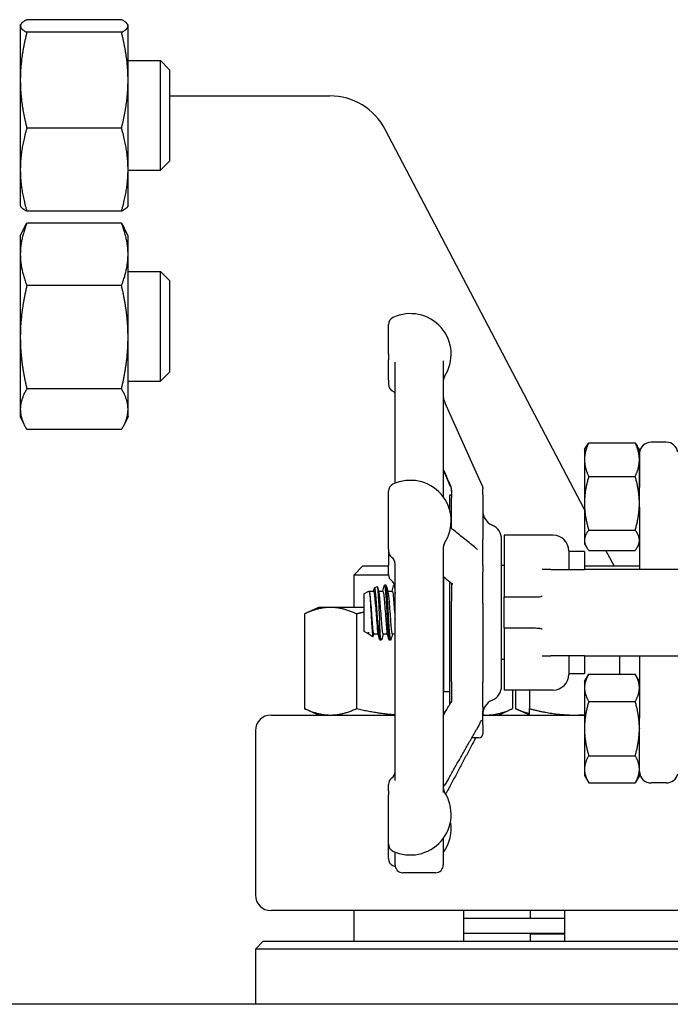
# Model space of a CAD drawing. Header units: inches. Extents: x 36 to 1719, y -84 to 1122.
# Tile 436 of 550: x 1422.72 to 1427.91, y 416.11 to 423.96. Entities that reach past the tile are written whole.
import ezdxf

# ---------------------------------------------------------------- set-up
doc = ezdxf.new("R2010")
doc.units = ezdxf.units.IN
doc.header["$LTSCALE"] = 48
doc.header["$MEASUREMENT"] = 0
doc.layers.add('Visible (ANSI)', color=7, linetype='Continuous', lineweight=30)

msp = doc.modelspace()

# ---------------------------------------------------------------- linework, layer by layer
at = {"layer": 'Visible (ANSI)'}
for p, q in [((1423.53125, 423.96472), (1422.77599, 423.96472)), ((1422.72412, 423.91973), (1422.72661, 423.92507)), ((1422.72412, 423.91973), (1422.72412, 423.91444)), ((1422.72412, 423.91444), (1422.72412, 423.48216)), ((1423.58312, 423.91973), (1423.58063, 423.92507)), ((1423.58312, 423.91444), (1423.58312, 423.91973)), ((1423.58312, 423.48216), (1423.58312, 423.91444)), ((1423.53125, 423.86416), (1422.77599, 423.86416)), ((1422.71912, 423.63823), (1422.72412, 423.63823)), ((1423.58312, 423.63823), (1423.8412, 423.63823)), ((1423.91412, 423.56532), (1423.8412, 423.63823)), ((1423.8412, 422.76323), (1423.8412, 423.63823)), ((1423.91412, 423.56532), (1423.91412, 422.83615)), ((1422.72412, 423.48216), (1422.72412, 422.76846)), ((1423.58312, 422.76846), (1423.58312, 423.48216)), ((1423.91412, 423.35693), (1425.19185, 423.35693)), ((1423.53125, 423.10017), (1422.77599, 423.10017)), ((1427.22362, 420.05776), (1425.6347, 423.08906)), ((1423.91412, 422.83615), (1423.8412, 422.76323)), ((1422.71912, 422.76323), (1422.72412, 422.76323)), ((1422.72412, 422.76846), (1422.72412, 422.48173)), ((1423.58312, 422.48173), (1423.58312, 422.76846)), ((1423.58312, 422.76323), (1423.8412, 422.76323)), ((1422.72412, 422.48173), (1422.72661, 422.4764)), ((1423.58312, 422.48173), (1423.58063, 422.4764)), ((1423.53125, 422.43674), (1422.77599, 422.43674)), ((1423.53125, 422.34253), (1422.77599, 422.34253)), ((1422.72412, 422.23741), (1422.75319, 422.29975)), ((1422.72412, 422.23741), (1422.72412, 422.09295)), ((1423.58312, 422.23741), (1423.55405, 422.29975)), ((1423.58312, 422.09295), (1423.58312, 422.23741)), ((1422.72412, 422.09295), (1422.72412, 421.43132)), ((1423.58312, 421.43132), (1423.58312, 422.09295)), ((1422.71912, 421.95591), (1422.72412, 421.95591)), ((1423.58312, 421.95591), (1423.8412, 421.95591)), ((1423.91412, 421.88299), (1423.8412, 421.95591)), ((1423.8412, 421.08091), (1423.8412, 421.95591)), ((1423.53125, 421.84337), (1422.77599, 421.84337)), ((1423.91412, 421.88299), (1423.91412, 421.15383)), ((1425.66012, 421.29676), (1425.66012, 421.53174)), ((1422.72412, 421.43132), (1422.72412, 420.85678)), ((1423.58312, 420.85678), (1423.58312, 421.43132)), ((1425.66012, 421.29676), (1425.66012, 421.25142)), ((1425.66012, 421.09003), (1425.66012, 421.25142)), ((1425.71262, 420.26591), (1425.71262, 421.23302)), ((1426.09762, 421.24412), (1426.09762, 420.1565)), ((1423.91412, 421.15383), (1423.8412, 421.08091)), ((1422.71912, 421.08091), (1422.72412, 421.08091)), ((1423.58312, 421.08091), (1423.8412, 421.08091)), ((1425.66012, 421.09003), (1425.66012, 421.05723)), ((1423.53125, 421.01926), (1422.77599, 421.01926)), ((1426.40671, 420.24769), (1426.11349, 420.90627)), ((1422.72412, 420.85678), (1422.72412, 420.79941)), ((1423.58312, 420.79941), (1423.58312, 420.85678)), ((1422.72412, 420.79941), (1422.75319, 420.73707)), ((1423.58312, 420.79941), (1423.55405, 420.73707)), ((1423.53125, 420.69429), (1422.77599, 420.69429)), ((1427.25711, 420.58808), (1427.62813, 420.58808)), ((1427.87571, 420.59368), (1427.75537, 420.59368)), ((1427.22362, 420.53443), (1427.2404, 420.5635)), ((1427.22362, 420.53443), (1427.22362, 420.45439)), ((1427.66162, 420.53443), (1427.64484, 420.5635)), ((1427.66162, 420.45439), (1427.66162, 420.53443)), ((1427.66201, 420.50852), (1427.66201, 420.23142)), ((1427.22362, 420.45439), (1427.22362, 420.10637)), ((1427.66162, 420.10637), (1427.66162, 420.45439)), ((1427.25711, 420.3207), (1427.62813, 420.3207)), ((1425.66012, 419.74), (1425.66012, 420.20205)), ((1426.16262, 420.21226), (1426.16262, 420.15024)), ((1426.41262, 420.17648), (1426.41262, 420.22102)), ((1426.16262, 420.17193), (1426.14699, 420.17193)), ((1426.14699, 420.17193), (1426.14699, 420.0563)), ((1426.16262, 419.90522), (1426.16262, 420.15024)), ((1426.16262, 419.90522), (1426.16262, 420.15024)), ((1426.41262, 420.17648), (1426.41262, 419.81698)), ((1427.22362, 420.10637), (1427.22362, 419.81141)), ((1427.66162, 420.07591), (1427.66162, 420.10637)), ((1427.66162, 420.07591), (1427.66162, 419.57818)), ((1427.25711, 419.89204), (1427.62813, 419.89204)), ((1426.41262, 419.61117), (1426.41262, 419.81698)), ((1426.56262, 418.6511), (1426.56262, 419.8178)), ((1426.97412, 419.85193), (1426.58262, 419.85193)), ((1426.58262, 419.85193), (1426.58262, 419.36558)), ((1427.22362, 419.81141), (1427.22362, 419.78443)), ((1425.66012, 419.74), (1425.66012, 419.72831)), ((1425.66012, 419.72622), (1425.66012, 419.72831)), ((1425.66012, 419.72622), (1425.66012, 419.61283)), ((1426.09762, 419.75441), (1426.09762, 417.79925)), ((1427.09912, 419.72693), (1427.09912, 419.57818)), ((1427.22412, 419.72193), (1427.09912, 419.72193)), ((1427.22362, 419.78443), (1427.2404, 419.75536)), ((1427.22412, 419.72193), (1427.22412, 419.57818)), ((1427.25711, 419.73077), (1427.62813, 419.73077)), ((1427.45993, 419.60693), (1427.39502, 419.73077)), ((1427.66162, 419.78443), (1427.64484, 419.75536)), ((1425.45602, 419.60693), (1425.3831, 419.53401)), ((1425.45602, 419.60693), (1425.66012, 419.60693)), ((1425.66012, 419.53855), (1425.66012, 419.61283)), ((1425.71262, 417.89367), (1425.71262, 419.62737)), ((1426.41262, 419.61117), (1426.41262, 419.55628)), ((1426.41262, 419.31073), (1426.41262, 419.55628)), ((1426.58262, 419.60943), (1426.56262, 419.60943)), ((1426.95553, 419.57818), (1426.88744, 419.57818)), ((1426.95553, 419.57818), (1427.22412, 419.57818)), ((1427.22412, 419.60693), (1427.66162, 419.60693)), ((1428.34912, 419.57818), (1427.22412, 419.57818)), ((1425.66029, 419.53401), (1425.3831, 419.53401)), ((1425.3831, 419.53401), (1425.3831, 419.27593)), ((1426.09912, 418.89068), (1426.09912, 419.51867)), ((1426.09975, 419.51816), (1426.09975, 418.60451)), ((1426.14699, 419.48044), (1426.14699, 418.4982)), ((1425.46262, 419.3836), (1425.50443, 419.40672)), ((1425.50648, 419.40443), (1425.54209, 419.40443)), ((1425.54907, 419.4314), (1425.56929, 419.44258)), ((1425.5807, 419.40443), (1425.61623, 419.40443)), ((1425.64069, 419.45318), (1425.62884, 419.45318)), ((1425.65484, 419.40443), (1425.69037, 419.40443)), ((1425.71262, 419.45318), (1425.70298, 419.45318)), ((1426.16262, 419.46836), (1426.16262, 419.32674)), ((1425.46262, 419.3836), (1425.46262, 419.08526)), ((1426.16262, 418.68117), (1426.16262, 419.32674)), ((1426.16262, 419.32674), (1426.16262, 419.32674)), ((1426.58262, 419.36558), (1426.58262, 419.35943)), ((1426.58262, 419.35943), (1426.71658, 419.35943)), ((1426.58262, 419.10943), (1426.58262, 419.35943)), ((1426.71658, 419.35943), (1426.80907, 419.35943)), ((1425.1016, 419.27593), (1424.99037, 419.22406)), ((1425.19793, 419.27593), (1425.1016, 419.27593)), ((1425.46262, 419.27593), (1425.19793, 419.27593)), ((1426.41262, 419.31073), (1426.41262, 418.67831)), ((1424.99037, 419.22406), (1424.99037, 418.46879)), ((1425.40549, 419.22406), (1425.40549, 418.46879)), ((1425.58845, 419.02425), (1425.58845, 419.17286)), ((1425.46262, 419.08526), (1425.50029, 419.06443)), ((1426.58262, 419.10943), (1426.58262, 419.10327)), ((1426.71658, 419.10943), (1426.58262, 419.10943)), ((1426.58262, 419.10327), (1426.58262, 418.61693)), ((1426.80907, 419.10943), (1426.71658, 419.10943)), ((1425.50029, 419.06443), (1425.50029, 419.07791)), ((1425.50029, 419.06443), (1425.50375, 419.06443)), ((1425.50222, 419.06914), (1425.50193, 419.07024)), ((1425.50581, 419.06137), (1425.53686, 419.04421)), ((1425.54209, 419.06443), (1425.57762, 419.06443)), ((1425.60362, 419.01568), (1425.59177, 419.01568)), ((1425.61623, 419.06443), (1425.65176, 419.06443)), ((1425.67776, 419.01568), (1425.66591, 419.01568)), ((1425.69037, 419.06443), (1425.71262, 419.06443)), ((1426.09975, 418.89068), (1426.09912, 418.89068)), ((1426.58262, 418.85943), (1426.56262, 418.85943)), ((1426.88744, 418.89068), (1426.95553, 418.89068)), ((1427.22412, 418.89068), (1426.95553, 418.89068)), ((1427.09912, 418.89068), (1427.09912, 418.74193)), ((1427.22412, 418.89068), (1428.34912, 418.89068)), ((1427.22412, 418.89068), (1427.22412, 418.74693)), ((1427.50293, 418.89068), (1427.50293, 418.74244)), ((1427.66162, 418.89068), (1427.66162, 418.39295)), ((1427.22412, 418.74693), (1427.09912, 418.74693)), ((1427.22362, 418.68443), (1427.25711, 418.74244)), ((1427.25711, 418.74244), (1427.62813, 418.74244)), ((1427.66162, 418.68443), (1427.62813, 418.74244)), ((1426.16262, 418.68117), (1426.16262, 418.52768)), ((1426.41262, 418.48352), (1426.41262, 418.67831)), ((1426.97412, 418.61693), (1426.58262, 418.61693)), ((1426.65083, 418.61693), (1426.65083, 418.46879)), ((1426.6727, 418.61693), (1426.6727, 418.46879)), ((1426.78393, 418.61693), (1426.78393, 418.46879)), ((1427.22362, 418.68443), (1427.22362, 418.63419)), ((1427.22362, 418.63419), (1427.22362, 418.30943)), ((1426.09975, 418.60451), (1426.14699, 418.60451)), ((1425.1016, 418.41693), (1424.99037, 418.46879)), ((1426.41262, 418.48352), (1426.41262, 418.44679)), ((1426.5396, 418.41693), (1426.65083, 418.46879)), ((1426.78393, 418.41693), (1426.6727, 418.46879)), ((1427.25711, 418.52593), (1427.62813, 418.52593)), ((1424.72412, 418.41693), (1425.71262, 418.41693)), ((1426.09762, 418.41693), (1426.10002, 418.41693)), ((1426.41262, 418.33953), (1426.41262, 418.44679)), ((1426.41262, 418.41693), (1427.22362, 418.41693)), ((1427.66162, 418.30943), (1427.66162, 418.39295)), ((1426.41262, 418.33953), (1426.41262, 418.26568)), ((1427.22362, 418.30943), (1427.22362, 417.98467)), ((1427.66166, 418.32233), (1427.66162, 418.32305)), ((1427.66162, 418.31216), (1427.6617, 418.31082)), ((1427.66162, 417.98467), (1427.66162, 418.30943)), ((1424.59912, 418.29193), (1424.59912, 416.98193)), ((1426.38137, 418.23443), (1426.32439, 418.23443)), ((1427.66179, 418.15694), (1427.66162, 418.15726)), ((1427.25711, 418.09292), (1427.62813, 418.09292)), ((1427.22362, 417.98467), (1427.22362, 417.93443)), ((1427.66162, 417.93443), (1427.66162, 417.98467)), ((1427.22362, 417.93443), (1427.25711, 417.87641)), ((1427.66162, 417.93443), (1427.62813, 417.87641)), ((1425.66012, 417.81354), (1425.66012, 417.86439)), ((1427.25711, 417.87641), (1427.62813, 417.87641)), ((1427.87571, 417.87518), (1427.75537, 417.87518)), ((1425.66012, 417.81354), (1425.66012, 417.78119)), ((1425.66012, 417.38856), (1425.66012, 417.78119)), ((1426.09762, 417.43411), (1426.09762, 417.22193)), ((1425.66012, 417.38856), (1425.66012, 417.38744)), ((1425.66012, 417.27258), (1425.66012, 417.38744)), ((1425.71262, 417.22193), (1425.71262, 417.3247)), ((1426.03512, 417.15943), (1425.77512, 417.15943)), ((1428.66377, 416.85693), (1424.72412, 416.85693)), ((1425.3831, 416.85693), (1425.3831, 416.61193)), ((1426.2581, 416.85693), (1426.2581, 416.61193)), ((1426.78912, 416.85693), (1426.78912, 416.79693)), ((1427.06543, 416.85693), (1427.06543, 416.61193)), ((1426.2581, 416.79693), (1427.06543, 416.79693)), ((1426.2581, 416.67693), (1427.06543, 416.67693)), ((1426.78912, 416.67193), (1426.78912, 416.61193)), ((1426.78912, 416.67193), (1427.06543, 416.67193)), ((1426.90912, 416.67693), (1426.90912, 416.67193)), ((1424.66162, 416.61193), (1424.59912, 416.54943)), ((1424.66162, 416.61193), (1427.97412, 416.61193)), ((1427.97412, 416.54943), (1424.59912, 416.54943)), ((1424.59912, 416.54943), (1424.59912, 416.10943)), ((1458.28662, 416.10943), (1401.88153, 416.10943))]:
    msp.add_line(p, q, dxfattribs=at)
for centre, radius, start, end in [((1425.19185, 422.85693), 0.5, 27.662302, 90), ((1425.83512, 421.29457), 0.325, 327.004115, 115.376934), ((1425.72262, 421.53174), 0.0625, 115.376934, 180), ((1425.72262, 421.05722), 0.0625, 180, 241.143953), ((1426.16012, 421.08354), 0.0625, 147.004115, 180), ((1427.75537, 420.49993), 0.09375, 90, 174.741407), ((1427.87571, 420.49993), 0.09375, 9.087729, 90), ((1425.72262, 420.20205), 0.0625, 115.376934, 180), ((1425.83512, 419.96488), 0.325, 327.004115, 115.376934), ((1426.53762, 420.04693), 0.125, 180, 246.421822), ((1426.43762, 419.8178), 0.125, 0, 66.421822), ((1426.16012, 419.75385), 0.0625, 147.004115, 180), ((1426.97412, 419.72693), 0.125, 0, 90), ((1425.72262, 419.72622), 0.0625, 180, 234.549457), ((1425.65012, 419.62439), 0.0625, 0, 54.549457), ((1425.72262, 419.53855), 0.0625, 180, 234.549457), ((1425.65012, 419.43673), 0.0625, 15.260156, 54.549457), ((1426.97412, 418.74193), 0.125, 270, 0), ((1426.43762, 418.65106), 0.125, 293.578178, 0), ((1426.53762, 418.42193), 0.125, 113.578178, 180), ((1424.72412, 418.29193), 0.125, 90, 180), ((1426.38137, 418.26568), 0.03125, 270, 0), ((1425.72262, 417.86439), 0.0625, 125.450543, 180), ((1425.65012, 417.96622), 0.0625, 305.450543, 0), ((1427.75537, 417.96893), 0.09375, 181.889148, 270), ((1427.87571, 417.96893), 0.09375, 270, 347.634946), ((1426.16012, 417.83676), 0.0625, 180, 212.995885), ((1425.83512, 417.62573), 0.325, 244.623066, 32.995885), ((1425.83512, 417.50975), 0.325, 323.871073, 10.278537), ((1425.72262, 417.38856), 0.0625, 180, 244.623066), ((1425.72262, 417.27258), 0.0625, 180, 244.623066), ((1425.83512, 417.50975), 0.325, 244.623066, 248.15154), ((1425.77512, 417.22193), 0.0625, 180, 270), ((1426.03512, 417.22193), 0.0625, 270, 0), ((1424.72412, 416.98193), 0.125, 180, 270)]:
    msp.add_arc(centre, radius, start, end, dxfattribs=at)
for points, weights in [([(1422.77599, 423.96472), (1422.72412, 423.93778), (1422.72412, 423.91444)], [1, 1.0379548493, 1]), ([(1423.58312, 423.91444), (1423.58312, 423.93778), (1423.53125, 423.96472)], [1, 1.0379548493, 1]), ([(1422.72412, 423.91444), (1422.72412, 423.8911), (1422.77599, 423.86416)], [1, 1.0379548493, 1]), ([(1423.53125, 423.86416), (1423.58312, 423.8911), (1423.58312, 423.91444)], [1, 1.0379548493, 1]), ([(1422.77599, 423.86416), (1422.72412, 423.65945), (1422.72412, 423.48216)], [1, 1.0379548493, 1]), ([(1423.58312, 423.48216), (1423.58312, 423.65945), (1423.53125, 423.86416)], [1, 1.0379548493, 1]), ([(1422.72412, 423.48216), (1422.72412, 423.30488), (1422.77599, 423.10017)], [1, 1.0379548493, 1]), ([(1423.53125, 423.10017), (1423.58312, 423.30488), (1423.58312, 423.48216)], [1, 1.0379548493, 1]), ([(1422.77599, 423.10017), (1422.72412, 422.9224), (1422.72412, 422.76846)], [1, 1.0379548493, 1]), ([(1423.58312, 422.76846), (1423.58312, 422.9224), (1423.53125, 423.10017)], [1, 1.0379548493, 1]), ([(1422.72412, 422.76846), (1422.72412, 422.61451), (1422.77599, 422.43674)], [1, 1.0379548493, 1]), ([(1423.53125, 422.43674), (1423.58312, 422.61451), (1423.58312, 422.76846)], [1, 1.0379548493, 1]), ([(1422.77599, 422.43674), (1422.73522, 422.45792), (1422.72661, 422.4764)], [1, 1.02958951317, 1.01304319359]), ([(1423.58063, 422.4764), (1423.57202, 422.45792), (1423.53125, 422.43674)], [1.01304319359, 1.02958951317, 1]), ([(1422.77599, 422.34253), (1422.72412, 422.20878), (1422.72412, 422.09295)], [1, 1.0379548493, 1]), ([(1422.75319, 422.29975), (1422.76286, 422.32049), (1422.77599, 422.34253)], [1.01408417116, 1.00934096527, 1]), ([(1423.58312, 422.09295), (1423.58312, 422.20878), (1423.53125, 422.34253)], [1, 1.0379548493, 1]), ([(1423.53125, 422.34253), (1423.54438, 422.32049), (1423.55405, 422.29975)], [1, 1.00934096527, 1.01408417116]), ([(1422.72412, 422.09295), (1422.72412, 421.97712), (1422.77599, 421.84337)], [1, 1.0379548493, 1]), ([(1423.53125, 421.84337), (1423.58312, 421.97712), (1423.58312, 422.09295)], [1, 1.0379548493, 1]), ([(1422.77599, 421.84337), (1422.72412, 421.62255), (1422.72412, 421.43132)], [1, 1.0379548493, 1]), ([(1423.58312, 421.43132), (1423.58312, 421.62255), (1423.53125, 421.84337)], [1, 1.0379548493, 1]), ([(1422.72412, 421.43132), (1422.72412, 421.24008), (1422.77599, 421.01926)], [1, 1.0379548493, 1]), ([(1423.53125, 421.01926), (1423.58312, 421.24008), (1423.58312, 421.43132)], [1, 1.0379548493, 1]), ([(1422.77599, 421.01926), (1422.72412, 420.93218), (1422.72412, 420.85678)], [1, 1.0379548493, 1]), ([(1423.58312, 420.85678), (1423.58312, 420.93218), (1423.53125, 421.01926)], [1, 1.0379548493, 1]), ([(1422.72412, 420.85678), (1422.72412, 420.78137), (1422.77599, 420.69429)], [1, 1.0379548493, 1]), ([(1423.53125, 420.69429), (1423.58312, 420.78137), (1423.58312, 420.85678)], [1, 1.0379548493, 1]), ([(1427.25711, 420.58808), (1427.22362, 420.51644), (1427.22362, 420.45439)], [1, 1.0379548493, 1]), ([(1427.2404, 420.5635), (1427.24726, 420.57537), (1427.25711, 420.58808)], [1.01552166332, 1.01087918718, 1]), ([(1427.62813, 420.58808), (1427.63798, 420.57537), (1427.64484, 420.5635)], [1, 1.01087918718, 1.01552166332]), ([(1427.66162, 420.45439), (1427.66162, 420.51644), (1427.62813, 420.58808)], [1, 1.0379548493, 1]), ([(1427.22362, 420.45439), (1427.22362, 420.39235), (1427.25711, 420.3207)], [1, 1.0379548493, 1]), ([(1427.62813, 420.3207), (1427.66162, 420.39235), (1427.66162, 420.45439)], [1, 1.0379548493, 1]), ([(1427.25711, 420.3207), (1427.22362, 420.20584), (1427.22362, 420.10637)], [1, 1.0379548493, 1]), ([(1427.66162, 420.10637), (1427.66162, 420.20584), (1427.62813, 420.3207)], [1, 1.0379548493, 1]), ([(1427.22362, 420.10637), (1427.22362, 420.0069), (1427.25711, 419.89204)], [1, 1.0379548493, 1]), ([(1427.62813, 419.89204), (1427.66162, 420.0069), (1427.66162, 420.10637)], [1, 1.0379548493, 1]), ([(1427.25711, 419.89204), (1427.22362, 419.84883), (1427.22362, 419.81141)], [1, 1.0379548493, 1]), ([(1427.66162, 419.81141), (1427.66162, 419.84883), (1427.62813, 419.89204)], [1, 1.0379548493, 1]), ([(1427.22362, 419.81141), (1427.22362, 419.77398), (1427.25711, 419.73077)], [1, 1.0379548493, 1]), ([(1427.62813, 419.73077), (1427.66162, 419.77398), (1427.66162, 419.81141)], [1, 1.0379548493, 1]), ([(1425.19793, 419.27593), (1425.1016, 419.27593), (1424.99037, 419.22406)], [1, 1.0379548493, 1]), ([(1425.40549, 419.22406), (1425.29426, 419.27593), (1425.19793, 419.27593)], [1, 1.0379548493, 1]), ([(1425.46262, 419.23667), (1425.43453, 419.23083), (1425.40549, 419.22406)], [1.00838032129, 1.00479624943, 1]), ([(1427.25711, 418.74244), (1427.22362, 418.68443), (1427.22362, 418.63419)], [1, 1.0379548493, 1]), ([(1427.66162, 418.63419), (1427.66162, 418.68443), (1427.62813, 418.74244)], [1, 1.0379548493, 1]), ([(1427.22362, 418.63419), (1427.22362, 418.58395), (1427.25711, 418.52593)], [1, 1.0379548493, 1]), ([(1427.62813, 418.52593), (1427.66162, 418.58395), (1427.66162, 418.63419)], [1, 1.0379548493, 1]), ([(1424.99037, 418.46879), (1425.1016, 418.41693), (1425.19793, 418.41693)], [1, 1.0379548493, 1]), ([(1425.19793, 418.41693), (1425.29426, 418.41693), (1425.40549, 418.46879)], [1, 1.0379548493, 1]), ([(1425.40549, 418.46879), (1425.56923, 418.43062), (1425.71262, 418.42069)], [1, 1.02765930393, 1.01500559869]), ([(1426.44327, 418.41693), (1426.5396, 418.41693), (1426.65083, 418.46879)], [1, 1.0379548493, 1]), ([(1426.6727, 418.46879), (1426.73134, 418.44145), (1426.78393, 418.42875)], [1, 1.01965956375, 1.01895290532]), ([(1426.78393, 418.46879), (1426.97658, 418.41693), (1427.14343, 418.41693)], [1, 1.0379548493, 1]), ([(1426.78393, 418.41693), (1426.78393, 418.41693), (1426.78393, 418.46879)], [1, 1.0379548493, 1]), ([(1427.25711, 418.52593), (1427.22362, 418.40991), (1427.22362, 418.30943)], [1, 1.0379548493, 1]), ([(1427.66162, 418.30943), (1427.66162, 418.40991), (1427.62813, 418.52593)], [1, 1.0379548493, 1]), ([(1426.09762, 418.44095), (1426.10649, 418.44244), (1426.11543, 418.44402)], [1.01634806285, 1.01575428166, 1.01502640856]), ([(1426.41262, 418.41814), (1426.42797, 418.41693), (1426.44327, 418.41693)], [1.00988524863, 1.00584174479, 1]), ([(1427.14343, 418.41693), (1427.18336, 418.41693), (1427.22362, 418.4197)], [1, 1.00882911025, 1.0135505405]), ([(1427.22362, 418.30943), (1427.22362, 418.20895), (1427.25711, 418.09292)], [1, 1.0379548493, 1]), ([(1427.62813, 418.09292), (1427.66162, 418.20895), (1427.66162, 418.30943)], [1, 1.0379548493, 1]), ([(1427.25711, 418.09292), (1427.22362, 418.03491), (1427.22362, 417.98467)], [1, 1.0379548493, 1]), ([(1427.66162, 417.98467), (1427.66162, 418.03491), (1427.62813, 418.09292)], [1, 1.0379548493, 1]), ([(1427.22362, 417.98467), (1427.22362, 417.93443), (1427.25711, 417.87641)], [1, 1.0379548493, 1]), ([(1427.62813, 417.87641), (1427.66162, 417.93443), (1427.66162, 417.98467)], [1, 1.0379548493, 1])]:
    msp.add_rational_spline(points, weights, degree=2, dxfattribs=at)
for points, knots in [([(1425.71262, 420.98432), (1425.71252, 420.98446), (1425.71242, 420.98463), (1425.71184, 420.98549), (1425.71123, 420.98641), (1425.70932, 420.98875), (1425.70871, 420.98948), (1425.70673, 420.99164), (1425.70526, 420.99323), (1425.70039, 420.99735), (1425.69769, 420.99959), (1425.69252, 421.00245), (1425.69249, 421.00247), (1425.69246, 421.00248)], [0.301801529, 0.301801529, 0.301801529, 0.301801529, 0.311026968, 0.311026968, 0.346036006, 0.346036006, 0.35859844, 0.35859844, 0.375897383, 0.375897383, 0.388708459, 0.388708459, 0.388783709, 0.388783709, 0.388783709, 0.388783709]), ([(1426.09762, 420.96206), (1426.09762, 420.95843), (1426.09762, 420.95449), (1426.09782, 420.95008), (1426.09789, 420.94892), (1426.09809, 420.94694), (1426.09815, 420.94637), (1426.09828, 420.9454), (1426.09833, 420.94509), (1426.09843, 420.94443), (1426.09848, 420.94408), (1426.09859, 420.94347), (1426.09862, 420.94325), (1426.09871, 420.94278), (1426.09876, 420.94252), (1426.09886, 420.94201), (1426.09891, 420.94175), (1426.09901, 420.94128), (1426.09906, 420.94106), (1426.09915, 420.94066), (1426.09919, 420.94047), (1426.09939, 420.93966), (1426.09952, 420.93917), (1426.09983, 420.93801), (1426.1, 420.93746), (1426.10094, 420.93449), (1426.10226, 420.93136), (1426.10692, 420.92095), (1426.11015, 420.91379), (1426.11349, 420.90627)], [0, 0, 0, 0, 0.0860149, 0.0860149, 0.11416773, 0.11416773, 0.12469642, 0.12469642, 0.12914613, 0.12914613, 0.13306956, 0.13306956, 0.13502613, 0.13502613, 0.13699814, 0.13699814, 0.13896384, 0.13896384, 0.14091438, 0.14091438, 0.14281478, 0.14281478, 0.14990119, 0.14990119, 0.16210052, 0.16210052, 0.21779338, 0.21779338, 0.29565066, 0.29565066, 0.29565066, 0.29565066]), ([(1426.15926, 420.24137), (1426.15926, 420.24137), (1426.15926, 420.24137), (1426.15925, 420.2414), (1426.15921, 420.2415), (1426.15905, 420.24195), (1426.15887, 420.24245), (1426.15813, 420.24432), (1426.15729, 420.24624), (1426.15521, 420.25082), (1426.15399, 420.25346), (1426.15149, 420.25891), (1426.15021, 420.26169), (1426.14655, 420.26969), (1426.14396, 420.27541), (1426.1389, 420.28666), (1426.13638, 420.2923), (1426.13317, 420.29952), (1426.13244, 420.30117), (1426.13171, 420.30282)], [0.02029104, 0.02029104, 0.02029104, 0.02029104, 0.0213158, 0.0213158, 0.0275165, 0.0275165, 0.04356784, 0.04356784, 0.07542337, 0.07542337, 0.10910443, 0.10910443, 0.13873832, 0.13873832, 0.18890891, 0.18890891, 0.23534146, 0.23534146, 0.24909876, 0.24909876, 0.24909876, 0.24909876]), ([(1426.16262, 420.20414), (1426.16262, 420.20448), (1426.16262, 420.20482), (1426.16262, 420.20521), (1426.16262, 420.20527), (1426.16262, 420.20534), (1426.16262, 420.20536), (1426.16262, 420.20554), (1426.16262, 420.20567), (1426.16262, 420.206), (1426.16262, 420.2062), (1426.16262, 420.20689), (1426.16262, 420.20738), (1426.16262, 420.20883), (1426.16261, 420.20978), (1426.1626, 420.21352), (1426.16258, 420.21623), (1426.16243, 420.22023), (1426.16237, 420.22123), (1426.16224, 420.22294), (1426.16218, 420.22359), (1426.16204, 420.22478), (1426.16198, 420.22522), (1426.16189, 420.22589), (1426.16186, 420.22611), (1426.16179, 420.22656), (1426.16175, 420.22678), (1426.16164, 420.22742), (1426.16157, 420.22781), (1426.16144, 420.2285), (1426.16137, 420.22881), (1426.16124, 420.22941), (1426.16117, 420.22969), (1426.16099, 420.23043), (1426.16089, 420.23081), (1426.16053, 420.23208), (1426.16031, 420.23272), (1426.15961, 420.2345), (1426.15908, 420.2357), (1426.15767, 420.23856), (1426.1569, 420.24005), (1426.15369, 420.2463), (1426.15104, 420.25152), (1426.14606, 420.26179), (1426.14374, 420.26669), (1426.13819, 420.2787), (1426.13492, 420.28602), (1426.13171, 420.29325)], [0, 0, 0, 0, 0.00271618, 0.00271618, 0.00315775, 0.00315775, 0.00337165, 0.00337165, 0.00508342, 0.00508342, 0.00768757, 0.00768757, 0.01463142, 0.01463142, 0.02847944, 0.02847944, 0.06954195, 0.06954195, 0.08324789, 0.08324789, 0.09025248, 0.09025248, 0.09374394, 0.09374394, 0.09546574, 0.09546574, 0.09718666, 0.09718666, 0.10065514, 0.10065514, 0.10409205, 0.10409205, 0.10824537, 0.10824537, 0.11599262, 0.11599262, 0.13681964, 0.13681964, 0.15785213, 0.15785213, 0.17584967, 0.17584967, 0.23174534, 0.23174534, 0.27578626, 0.27578626, 0.33616935, 0.33616935, 0.33616935, 0.33616935]), ([(1426.40671, 420.24769), (1426.40689, 420.2473), (1426.40706, 420.24691), (1426.40743, 420.24606), (1426.40761, 420.24563), (1426.40798, 420.24473), (1426.40814, 420.24435), (1426.40838, 420.24373), (1426.40846, 420.24352), (1426.40888, 420.24243), (1426.40918, 420.24158), (1426.40969, 420.24004), (1426.40992, 420.23931), (1426.41045, 420.23745), (1426.41075, 420.2363), (1426.41115, 420.23456), (1426.41126, 420.23406), (1426.41146, 420.23309), (1426.41154, 420.23262), (1426.41171, 420.2317), (1426.41179, 420.23124), (1426.412, 420.2299), (1426.41212, 420.22905), (1426.41227, 420.22776), (1426.41231, 420.2273), (1426.41237, 420.22667), (1426.41238, 420.22653), (1426.41241, 420.22627), (1426.41242, 420.22615), (1426.41243, 420.22598), (1426.41243, 420.22592), (1426.41244, 420.22581), (1426.41245, 420.22575), (1426.41245, 420.22564), (1426.41246, 420.22559), (1426.41246, 420.22549), (1426.41247, 420.22545), (1426.41251, 420.2248), (1426.41255, 420.22416), (1426.4126, 420.22269), (1426.41262, 420.22184), (1426.41262, 420.22103)], [0, 0, 0, 0, 0.008786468, 0.008786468, 0.015207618, 0.015207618, 0.018782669, 0.018782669, 0.02054883, 0.02054883, 0.027782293, 0.027782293, 0.034814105, 0.034814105, 0.045378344, 0.045378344, 0.049482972, 0.049482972, 0.053065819, 0.053065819, 0.056600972, 0.056600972, 0.063724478, 0.063724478, 0.067843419, 0.067843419, 0.069054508, 0.069054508, 0.069936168, 0.069936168, 0.070376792, 0.070376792, 0.070819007, 0.070819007, 0.071262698, 0.071262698, 0.071705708, 0.071705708, 0.078741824, 0.078741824, 0.086832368, 0.086832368, 0.086832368, 0.086832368]), ([(1427.66162, 420.11157), (1427.66162, 420.11189), (1427.66162, 420.11221), (1427.66163, 420.15234), (1427.66201, 420.19204), (1427.66201, 420.23142)], [-0.00244603, -0.00244603, -0.00244603, -0.00244603, 0, 0, 0.30409051, 0.30409051, 0.30409051, 0.30409051]), ([(1426.34712, 419.758), (1426.33255, 419.76964), (1426.31797, 419.78128), (1426.28881, 419.80456), (1426.27423, 419.8162), (1426.24506, 419.83948), (1426.23047, 419.85112), (1426.20129, 419.87439), (1426.18669, 419.88603), (1426.1666, 419.90205), (1426.1611, 419.90644), (1426.15559, 419.91082)], [0.9209333, 0.9209333, 0.9209333, 0.9209333, 1.1948266, 1.1948266, 1.46872, 1.46872, 1.7426133, 1.7426133, 2.0165067, 2.0165067, 2.1197672, 2.1197672, 2.1197672, 2.1197672]), ([(1426.34712, 419.758), (1426.34915, 419.75638), (1426.35216, 419.75405), (1426.35883, 419.74856), (1426.36241, 419.74542), (1426.367, 419.74129), (1426.36846, 419.73996), (1426.37053, 419.7381), (1426.37125, 419.73747), (1426.3714, 419.73735), (1426.37141, 419.73734), (1426.37141, 419.73734)], [0, 0, 0, 0, 0.04709709, 0.04709709, 0.10216416, 0.10216416, 0.13173201, 0.13173201, 0.15669532, 0.15669532, 0.15933901, 0.15933901, 0.15933901, 0.15933901]), ([(1426.14982, 419.47818), (1426.13274, 419.49183), (1426.11564, 419.50548), (1426.09823, 419.51938), (1426.09793, 419.51962), (1426.09762, 419.51987)], [0.95924083, 0.95924083, 0.95924083, 0.95924083, 1.28063663, 1.28063663, 1.28639378, 1.28639378, 1.28639378, 1.28639378]), ([(1426.17285, 419.46064), (1426.17285, 419.46064), (1426.17285, 419.46064), (1426.17279, 419.46071), (1426.17254, 419.46099), (1426.1712, 419.46219), (1426.16947, 419.46353), (1426.16525, 419.46651), (1426.16317, 419.46794), (1426.15884, 419.47108), (1426.15664, 419.47274), (1426.15326, 419.4754), (1426.15198, 419.47645), (1426.15065, 419.47752), (1426.15035, 419.47776), (1426.14999, 419.47805), (1426.14991, 419.47812), (1426.14982, 419.47818)], [0.26212608, 0.26212608, 0.26212608, 0.26212608, 0.26523685, 0.26523685, 0.28985831, 0.28985831, 0.33915701, 0.33915701, 0.37182931, 0.37182931, 0.40139039, 0.40139039, 0.42145766, 0.42145766, 0.42810276, 0.42810276, 0.43031521, 0.43031521, 0.43031521, 0.43031521]), ([(1425.50443, 419.40672), (1425.50563, 419.40738), (1425.50682, 419.40454), (1425.50936, 419.39126), (1425.51069, 419.37999), (1425.51338, 419.3502), (1425.51472, 419.33189), (1425.51741, 419.29048), (1425.51874, 419.26774), (1425.52143, 419.22074), (1425.52276, 419.19693), (1425.52545, 419.15135), (1425.52678, 419.13007), (1425.52947, 419.0929), (1425.53081, 419.07744), (1425.5335, 419.05454), (1425.53483, 419.04741), (1425.53721, 419.04315), (1425.53824, 419.0442), (1425.53927, 419.04808)], [-4.0719862, -4.0719862, -4.0719862, -4.0719862, -3.9177275, -3.9177275, -3.7423694, -3.7423694, -3.5648477, -3.5648477, -3.385163, -3.385163, -3.2033156, -3.2033156, -3.0193061, -3.0193061, -2.8331349, -2.8331349, -2.6448024, -2.6448024, -2.4977376, -2.4977376, -2.4977376, -2.4977376]), ([(1425.50811, 419.39839), (1425.50918, 419.39449), (1425.51025, 419.38861), (1425.51132, 419.38079), (1425.51499, 419.35385), (1425.51867, 419.30452), (1425.52234, 419.25184), (1425.52602, 419.19917), (1425.5297, 419.14443), (1425.53337, 419.10877), (1425.53628, 419.08056), (1425.53918, 419.06483), (1425.54209, 419.06457)], [14.3993772, 14.3993772, 14.3993772, 14.3993772, 14.6708098, 14.6708098, 14.6708098, 15.6053465, 15.6053465, 15.6053465, 16.5398213, 16.5398213, 16.5398213, 17.2787596, 17.2787596, 17.2787596, 17.2787596]), ([(1425.54209, 419.40428), (1425.54286, 419.40435), (1425.54363, 419.40333), (1425.54441, 419.40116), (1425.54808, 419.39083), (1425.55176, 419.35474), (1425.55543, 419.30683), (1425.55911, 419.25891), (1425.56279, 419.20035), (1425.56646, 419.15374), (1425.56966, 419.11314), (1425.57286, 419.08247), (1425.57607, 419.0703)], [14.1371669, 14.1371669, 14.1371669, 14.1371669, 14.3334779, 14.3334779, 14.3334779, 15.268037, 15.268037, 15.268037, 16.2025341, 16.2025341, 16.2025341, 17.0165493, 17.0165493, 17.0165493, 17.0165493]), ([(1425.58845, 419.02425), (1425.58718, 419.03053), (1425.58591, 419.03944), (1425.58335, 419.06197), (1425.58208, 419.07542), (1425.57902, 419.11204), (1425.57724, 419.13659), (1425.57365, 419.18917), (1425.57187, 419.21664), (1425.56828, 419.27086), (1425.56651, 419.2971), (1425.56292, 419.34486), (1425.56114, 419.36599), (1425.55755, 419.40037), (1425.55577, 419.4134), (1425.55218, 419.42967), (1425.55041, 419.4329), (1425.5477, 419.4301), (1425.5468, 419.42792), (1425.5459, 419.42453)], [-3.1722778, -3.1722778, -3.1722778, -3.1722778, -3.0186699, -3.0186699, -2.8665315, -2.8665315, -2.6554083, -2.6554083, -2.4471425, -2.4471425, -2.2417348, -2.2417348, -2.0391858, -2.0391858, -1.8394961, -1.8394961, -1.6426663, -1.6426663, -1.5449333, -1.5449333, -1.5449333, -1.5449333]), ([(1425.56929, 419.44258), (1425.57032, 419.44315), (1425.57134, 419.44062), (1425.57372, 419.4277), (1425.57505, 419.41522), (1425.57774, 419.38131), (1425.57907, 419.36013), (1425.58176, 419.31167), (1425.58309, 419.28481), (1425.58578, 419.22885), (1425.58712, 419.20028), (1425.58845, 419.17286)], [-1.0116463, -1.0116463, -1.0116463, -1.0116463, -0.8526241, -0.8526241, -0.6427026, -0.6427026, -0.4306244, -0.4306244, -0.2163901, -0.2163901, 0, 0, 0, 0]), ([(1425.58225, 419.39831), (1425.58433, 419.39049), (1425.58641, 419.37527), (1425.58849, 419.35397), (1425.59217, 419.31633), (1425.59584, 419.26062), (1425.59952, 419.20831), (1425.60319, 419.15601), (1425.60686, 419.1084), (1425.61054, 419.08384), (1425.61243, 419.07115), (1425.61433, 419.06477), (1425.61623, 419.06476)], [20.6825625, 20.6825625, 20.6825625, 20.6825625, 21.2112724, 21.2112724, 21.2112724, 22.1453793, 22.1453793, 22.1453793, 23.0794254, 23.0794254, 23.0794254, 23.5619449, 23.5619449, 23.5619449, 23.5619449]), ([(1425.61623, 419.4041), (1425.61802, 419.40411), (1425.6198, 419.3985), (1425.62158, 419.38723), (1425.62526, 419.36402), (1425.62893, 419.3174), (1425.63261, 419.26535), (1425.63628, 419.2133), (1425.63995, 419.15709), (1425.64363, 419.11841), (1425.64582, 419.09532), (1425.64801, 419.07881), (1425.65021, 419.07053)], [20.4203522, 20.4203522, 20.4203522, 20.4203522, 20.874096, 20.874096, 20.874096, 21.8082248, 21.8082248, 21.8082248, 22.7422928, 22.7422928, 22.7422928, 23.2997346, 23.2997346, 23.2997346, 23.2997346]), ([(1425.62641, 419.44832), (1425.62756, 419.45275), (1425.62871, 419.4542), (1425.62986, 419.45236), (1425.63331, 419.44684), (1425.63676, 419.41177), (1425.64021, 419.35925), (1425.64366, 419.30673), (1425.64711, 419.23776), (1425.65056, 419.17613), (1425.65401, 419.11449), (1425.65746, 419.06136), (1425.6609, 419.03505), (1425.66257, 419.02233), (1425.66424, 419.016), (1425.66591, 419.01601)], [20.2147233, 20.2147233, 20.2147233, 20.2147233, 20.5068064, 20.5068064, 20.5068064, 21.3838943, 21.3838943, 21.3838943, 22.2609286, 22.2609286, 22.2609286, 23.1379094, 23.1379094, 23.1379094, 23.5619449, 23.5619449, 23.5619449, 23.5619449]), ([(1425.68019, 419.02044), (1425.6794, 419.0174), (1425.67862, 419.01577), (1425.67784, 419.01568), (1425.67441, 419.01529), (1425.67098, 419.04418), (1425.66756, 419.09252), (1425.66409, 419.14145), (1425.66062, 419.20938), (1425.65715, 419.27268), (1425.6537, 419.3357), (1425.65025, 419.39292), (1425.6468, 419.42457), (1425.64476, 419.44321), (1425.64273, 419.45278), (1425.64069, 419.45287)], [-30.0507592, -30.0507592, -30.0507592, -30.0507592, -29.8513057, -29.8513057, -29.8513057, -28.9802371, -28.9802371, -28.9802371, -28.0985528, -28.0985528, -28.0985528, -27.2207324, -27.2207324, -27.2207324, -26.7035376, -26.7035376, -26.7035376, -26.7035376]), ([(1425.65639, 419.39853), (1425.65947, 419.3868), (1425.66255, 419.3581), (1425.66563, 419.31972), (1425.66931, 419.27395), (1425.67298, 419.21552), (1425.67665, 419.16696), (1425.68032, 419.1184), (1425.684, 419.08088), (1425.68767, 419.06887), (1425.68857, 419.06592), (1425.68947, 419.06453), (1425.69037, 419.06461)], [26.9657478, 26.9657478, 26.9657478, 26.9657478, 27.7487513, 27.7487513, 27.7487513, 28.6824367, 28.6824367, 28.6824367, 29.6160625, 29.6160625, 29.6160625, 29.8451302, 29.8451302, 29.8451302, 29.8451302]), ([(1425.69037, 419.40425), (1425.69316, 419.404), (1425.69594, 419.38965), (1425.69873, 419.36355), (1425.7024, 419.32913), (1425.70607, 419.27513), (1425.70974, 419.22235), (1425.7107, 419.20858), (1425.71166, 419.19497), (1425.71262, 419.18189)], [26.7035376, 26.7035376, 26.7035376, 26.7035376, 27.4117273, 27.4117273, 27.4117273, 28.3454342, 28.3454342, 28.3454342, 28.5891214, 28.5891214, 28.5891214, 28.5891214]), ([(1425.70055, 419.44847), (1425.70113, 419.45072), (1425.70171, 419.45218), (1425.70229, 419.45281), (1425.70573, 419.45652), (1425.70918, 419.43066), (1425.71262, 419.38412)], [26.4979086, 26.4979086, 26.4979086, 26.4979086, 26.6453001, 26.6453001, 26.6453001, 27.5206572, 27.5206572, 27.5206572, 27.5206572]), ([(1426.80907, 419.35943), (1426.81988, 419.35943), (1426.83005, 419.35958), (1426.84858, 419.36026), (1426.85693, 419.36075), (1426.87295, 419.36246), (1426.87846, 419.36362), (1426.88162, 419.36499), (1426.88186, 419.3651), (1426.8821, 419.36523)], [0, 0, 0, 0, 0.09469213, 0.09469213, 0.18700728, 0.18700728, 0.29404594, 0.29404594, 0.30156032, 0.30156032, 0.30156032, 0.30156032]), ([(1426.8821, 419.36523), (1426.8833, 419.36585), (1426.88448, 419.3665), (1426.88567, 419.36719), (1426.88571, 419.36721), (1426.88576, 419.36724)], [-0.020804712, -0.020804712, -0.020804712, -0.020804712, 0, 0, 0.000806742, 0.000806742, 0.000806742, 0.000806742]), ([(1425.60605, 419.0203), (1425.60586, 419.01959), (1425.60568, 419.01897), (1425.60549, 419.01842), (1425.60204, 419.00832), (1425.59859, 419.02768), (1425.59514, 419.06983), (1425.59291, 419.09703), (1425.59068, 419.13323), (1425.58845, 419.17286)], [-23.7675739, -23.7675739, -23.7675739, -23.7675739, -23.7205704, -23.7205704, -23.7205704, -22.842934, -22.842934, -22.842934, -22.2764365, -22.2764365, -22.2764365, -22.2764365]), ([(1426.8821, 419.10363), (1426.88165, 419.10386), (1426.8812, 419.10405), (1426.87678, 419.10578), (1426.8685, 419.10719), (1426.84139, 419.10906), (1426.82604, 419.10943), (1426.80907, 419.10943)], [0.01028684, 0.01028684, 0.01028684, 0.01028684, 0.01590204, 0.01590204, 0.08584187, 0.08584187, 0.15193376, 0.15193376, 0.15193376, 0.15193376]), ([(1426.88576, 419.10161), (1426.88571, 419.10164), (1426.88567, 419.10167), (1426.88448, 419.10236), (1426.8833, 419.103), (1426.8821, 419.10363)], [-0.566346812, -0.566346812, -0.566346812, -0.566346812, -0.565454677, -0.565454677, -0.542430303, -0.542430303, -0.542430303, -0.542430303]), ([(1425.50581, 419.06137), (1425.50576, 419.0614), (1425.50571, 419.06143), (1425.50388, 419.0627), (1425.5021, 419.06826), (1425.50029, 419.07791)], [-0.17593642, -0.17593642, -0.17593642, -0.17593642, -0.17106186, -0.17106186, 0, 0, 0, 0]), ([(1426.1345, 418.47756), (1426.13693, 418.48184), (1426.13967, 418.48671), (1426.1468, 418.49815), (1426.15139, 418.50465), (1426.1576, 418.51357), (1426.15928, 418.51601), (1426.16205, 418.52022), (1426.16319, 418.52202), (1426.16454, 418.52432), (1426.1649, 418.52497), (1426.1655, 418.52607), (1426.16574, 418.52655), (1426.16617, 418.52743), (1426.1663, 418.52775), (1426.16635, 418.52786), (1426.16635, 418.52787), (1426.16635, 418.52787)], [0, 0, 0, 0, 0.04699542, 0.04699542, 0.11490243, 0.11490243, 0.14035888, 0.14035888, 0.15950508, 0.15950508, 0.16742084, 0.16742084, 0.17475361, 0.17475361, 0.18491555, 0.18491555, 0.18723361, 0.18723361, 0.18723361, 0.18723361]), ([(1426.16262, 418.52113), (1426.16262, 418.52121), (1426.16262, 418.52128), (1426.16262, 418.52234), (1426.16262, 418.52333), (1426.16262, 418.52507), (1426.16262, 418.52581), (1426.16262, 418.52672), (1426.16262, 418.52686), (1426.16262, 418.52705), (1426.16262, 418.5271), (1426.16262, 418.52716), (1426.16262, 418.52718), (1426.16262, 418.5272), (1426.16262, 418.5272), (1426.16262, 418.52721), (1426.16262, 418.52722), (1426.16262, 418.52731), (1426.16262, 418.52737), (1426.16262, 418.52751), (1426.16262, 418.52759), (1426.16262, 418.52766)], [0.365646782, 0.365646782, 0.365646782, 0.365646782, 0.366238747, 0.366238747, 0.374269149, 0.374269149, 0.380293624, 0.380293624, 0.381424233, 0.381424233, 0.381755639, 0.381755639, 0.381902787, 0.381902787, 0.381939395, 0.381939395, 0.38197621, 0.38197621, 0.383061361, 0.383061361, 0.384147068, 0.384147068, 0.384147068, 0.384147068]), ([(1426.3997, 418.37574), (1426.3997, 418.37574), (1426.39968, 418.37568), (1426.39957, 418.37543), (1426.39948, 418.37522), (1426.39915, 418.37443), (1426.39884, 418.37368), (1426.39787, 418.37135), (1426.39713, 418.3696), (1426.39515, 418.36502), (1426.39387, 418.36213), (1426.38868, 418.35071), (1426.3846, 418.34238), (1426.37455, 418.32278), (1426.36838, 418.31181), (1426.36245, 418.30138)], [0.39585075, 0.39585075, 0.39585075, 0.39585075, 0.39968552, 0.39968552, 0.40370186, 0.40370186, 0.41181601, 0.41181601, 0.42782349, 0.42782349, 0.45404456, 0.45404456, 0.5327548, 0.5327548, 0.64518122, 0.64518122, 0.64518122, 0.64518122]), ([(1426.14366, 417.91696), (1426.15826, 417.94259), (1426.17285, 417.96821), (1426.20204, 418.01946), (1426.21663, 418.04508), (1426.24581, 418.09633), (1426.2604, 418.12196), (1426.28957, 418.17322), (1426.30415, 418.19885), (1426.3333, 418.25011), (1426.34788, 418.27574), (1426.36245, 418.30138)], [0.9601047, 0.9601047, 0.9601047, 0.9601047, 1.233998, 1.233998, 1.5078914, 1.5078914, 1.7817848, 1.7817848, 2.0556781, 2.0556781, 2.3295715, 2.3295715, 2.3295715, 2.3295715]), ([(1427.66184, 418.23788), (1427.66184, 418.24068), (1427.66184, 418.24347), (1427.66184, 418.25593), (1427.66183, 418.26563), (1427.66177, 418.29042), (1427.66171, 418.30553), (1427.66164, 418.32907), (1427.66162, 418.33745), (1427.66162, 418.34649), (1427.66162, 418.34715), (1427.66162, 418.3478)], [0.04807073, 0.04807073, 0.04807073, 0.04807073, 0.06985523, 0.06985523, 0.14510353, 0.14510353, 0.26153365, 0.26153365, 0.32575457, 0.32575457, 0.3307654, 0.3307654, 0.3307654, 0.3307654]), ([(1426.35497, 418.23443), (1426.34319, 418.2122), (1426.3314, 418.18998), (1426.30503, 418.14027), (1426.29045, 418.1128), (1426.26128, 418.05784), (1426.2467, 418.03037), (1426.21752, 417.97542), (1426.20293, 417.94795), (1426.17374, 417.89301), (1426.15915, 417.86554), (1426.14455, 417.83807)], [0.7856779, 0.7856779, 0.7856779, 0.7856779, 1.0071895, 1.0071895, 1.2810829, 1.2810829, 1.5549762, 1.5549762, 1.8288696, 1.8288696, 2.1027629, 2.1027629, 2.1027629, 2.1027629]), ([(1427.66167, 417.96584), (1427.66167, 417.96584), (1427.66167, 417.96699), (1427.66168, 417.97468), (1427.66168, 417.98619), (1427.6617, 418.02378), (1427.66172, 418.05177), (1427.66176, 418.1095), (1427.66178, 418.13582), (1427.66181, 418.18767), (1427.66183, 418.21243), (1427.66184, 418.23788)], [1.2366721, 1.2366721, 1.2366721, 1.2366721, 1.3621369, 1.3621369, 1.6526244, 1.6526244, 1.9961754, 1.9961754, 2.2345824, 2.2345824, 2.4334495, 2.4334495, 2.4334495, 2.4334495]), ([(1426.09762, 417.94221), (1426.09762, 417.94221), (1426.09762, 417.9422), (1426.09762, 417.94213), (1426.09762, 417.94205), (1426.09762, 417.94177), (1426.09762, 417.94154), (1426.09762, 417.94103), (1426.09762, 417.94075), (1426.09762, 417.9404), (1426.09762, 417.94028), (1426.09762, 417.94028)], [0.003545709, 0.003545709, 0.003545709, 0.003545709, 0.004399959, 0.004399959, 0.006838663, 0.006838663, 0.013339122, 0.013339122, 0.022015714, 0.022015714, 0.028192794, 0.028192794, 0.028192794, 0.028192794]), ([(1426.14366, 417.91696), (1426.13829, 417.90754), (1426.13254, 417.89751), (1426.12055, 417.87857), (1426.11396, 417.86903), (1426.10423, 417.85404), (1426.10118, 417.84912), (1426.09844, 417.84377), (1426.098, 417.84288), (1426.09762, 417.84205)], [0, 0, 0, 0, 0.10194952, 0.10194952, 0.20500071, 0.20500071, 0.25149705, 0.25149705, 0.26117643, 0.26117643, 0.26117643, 0.26117643]), ([(1426.09772, 417.85576), (1426.09772, 417.85576), (1426.09772, 417.85576), (1426.09772, 417.85575), (1426.09772, 417.85573), (1426.09772, 417.85566), (1426.09771, 417.85561), (1426.09771, 417.85546), (1426.09771, 417.85536), (1426.09771, 417.85512), (1426.0977, 417.85497), (1426.0977, 417.85465), (1426.0977, 417.85449), (1426.09769, 417.85398), (1426.09768, 417.85364), (1426.09767, 417.85264), (1426.09767, 417.85199), (1426.09766, 417.85043), (1426.09765, 417.84952), (1426.09763, 417.84605), (1426.09763, 417.84358), (1426.09762, 417.84028), (1426.09762, 417.83944), (1426.09762, 417.83799), (1426.09762, 417.83739), (1426.09762, 417.83676)], [0.435045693, 0.435045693, 0.435045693, 0.435045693, 0.43561134, 0.43561134, 0.436917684, 0.436917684, 0.438198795, 0.438198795, 0.43949022, 0.43949022, 0.440786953, 0.440786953, 0.442073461, 0.442073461, 0.444654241, 0.444654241, 0.44978688, 0.44978688, 0.457469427, 0.457469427, 0.479727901, 0.479727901, 0.487272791, 0.487272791, 0.492695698, 0.492695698, 0.492695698, 0.492695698]), ([(1426.14455, 417.83807), (1426.13662, 417.82314), (1426.12841, 417.80821), (1426.11844, 417.79205), (1426.11739, 417.79037), (1426.11632, 417.78868)], [0, 0, 0, 0, 0.14967641, 0.14967641, 0.1669258, 0.1669258, 0.1669258, 0.1669258])]:
    msp.add_open_spline(points, degree=3, knots=knots, dxfattribs=at)
for points in [[(1426.13171, 420.30282), (1426.12035, 420.32841), (1426.10898, 420.354), (1426.09762, 420.37959)], [(1426.09762, 420.37002), (1426.10898, 420.34443), (1426.12035, 420.31884), (1426.13171, 420.29325)], [(1427.66162, 420.31159), (1427.66175, 420.31185), (1427.66188, 420.3121), (1427.66201, 420.31235)], [(1425.50708, 419.40248), (1425.50742, 419.4012), (1425.50777, 419.39991), (1425.50811, 419.39862)], [(1425.54055, 419.40443), (1425.54234, 419.41113), (1425.54412, 419.41783), (1425.5459, 419.42453)], [(1425.57151, 419.43901), (1425.57507, 419.42554), (1425.57865, 419.41207), (1425.58225, 419.39862)], [(1425.61469, 419.40443), (1425.61862, 419.41913), (1425.62252, 419.43385), (1425.62641, 419.44857)], [(1425.64312, 419.44857), (1425.64752, 419.43191), (1425.65194, 419.41526), (1425.65639, 419.39862)], [(1425.68883, 419.40443), (1425.69276, 419.41913), (1425.69666, 419.43385), (1425.70055, 419.44857)], [(1425.50029, 419.07791), (1425.50084, 419.07484), (1425.50138, 419.07231), (1425.50193, 419.07032)], [(1425.54363, 419.06443), (1425.54217, 419.05898), (1425.54072, 419.05353), (1425.53927, 419.04808)], [(1425.58934, 419.02029), (1425.58494, 419.03694), (1425.58052, 419.0536), (1425.57607, 419.07024)], [(1425.58845, 419.02425), (1425.58956, 419.01857), (1425.59066, 419.01584), (1425.59177, 419.01593)], [(1425.61777, 419.06443), (1425.61384, 419.04972), (1425.60994, 419.035), (1425.60605, 419.02029)], [(1425.66348, 419.02029), (1425.65908, 419.03694), (1425.65466, 419.0536), (1425.65021, 419.07024)], [(1425.69191, 419.06443), (1425.68798, 419.04972), (1425.68408, 419.035), (1425.68019, 419.02029)], [(1426.09912, 418.92773), (1426.09856, 418.92768), (1426.09805, 418.92752), (1426.09762, 418.92732)], [(1426.09762, 418.4127), (1426.10992, 418.43432), (1426.12221, 418.45594), (1426.1345, 418.47756)]]:
    msp.add_open_spline(points, degree=3, dxfattribs=at)

doc.saveas('drawing.dxf')
